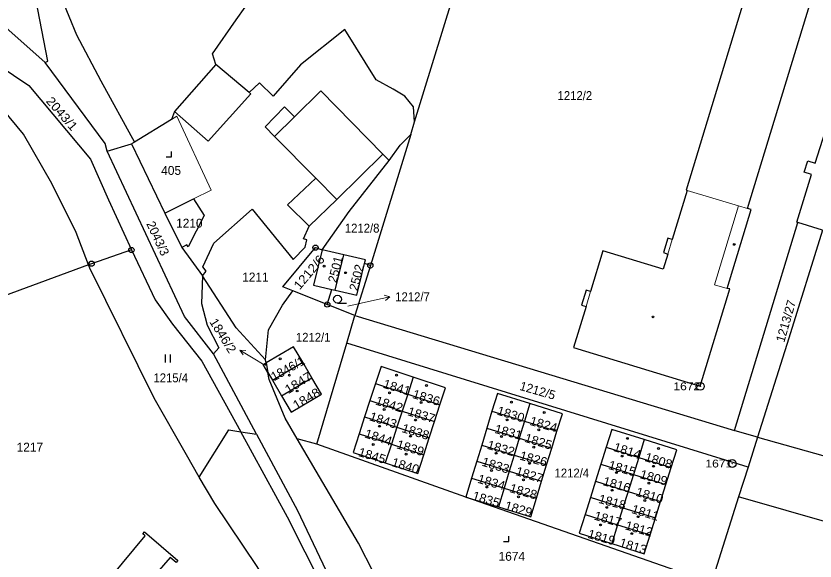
# Model space of a CAD drawing. Extents: x -679733 to -673243, y -1075091 to -1066557.
# Drawn here: x -676836.7 to -676684.2, y -1070923.7 to -1070819.7 of the extents above; entities that cross this region are included whole.
import ezdxf
from ezdxf.enums import TextEntityAlignment as Align

# ---------------------------------------------------------------- set-up
doc = ezdxf.new("R2010")
doc.units = 0
doc.header["$LTSCALE"] = 0.68
for name, color, linetype, lineweight in [('1', 7, 'Continuous', 25), ('3', 7, 'Continuous', 25), ('4', 7, 'Continuous', 13), ('5', 7, 'Continuous', 25), ('7', 7, 'Continuous', 13), ('8', 7, 'Continuous', 25)]:
    doc.layers.add(name, color=color, linetype=linetype, lineweight=lineweight)
doc.layers.add('2', color=7, linetype='Continuous')

msp = doc.modelspace()

# ---------------------------------------------------------------- linework, layer by layer
at = {"layer": '1'}
for p, q in [((-676819.29, -1070845.47), (-676814.64, -1070844.06)), ((-676808.28, -1070857.3), (-676805.03, -1070863.88)), ((-676699.58, -1070898.82), (-676687.46, -1070859.12)), ((-676682.72, -1070860.57), (-676687.46, -1070859.12)), ((-676769.07, -1070867.29), (-676770.18, -1070866.92)), ((-676777.29, -1070874.76), (-676776.4, -1070871.87)), ((-676696.97, -1070905.8), (-676773.55, -1070882.16)), ((-676768.09, -1070889.83), (-676769.15, -1070893.08)), ((-676768.09, -1070889.83), (-676761.93, -1070891.86)), ((-676769.15, -1070893.08), (-676762.99, -1070895.1)), ((-676756.83, -1070897.12), (-676755.78, -1070893.89)), ((-676770.16, -1070896.18), (-676771.21, -1070899.42)), ((-676779.3, -1070901.45), (-676783.03, -1070900.39)), ((-676771.21, -1070899.42), (-676765.05, -1070901.43)), ((-676758.87, -1070903.44), (-676757.83, -1070900.21)), ((-676695.17, -1070900.08), (-676696.97, -1070905.8)), ((-676765.05, -1070901.43), (-676766.21, -1070905)), ((-676747.81, -1070901.6), (-676741.61, -1070903.5)), ((-676724.05, -1070901.99), (-676717.84, -1070903.94)), ((-676741.61, -1070903.5), (-676742.56, -1070906.59)), ((-676717.84, -1070903.94), (-676718.86, -1070907.19)), ((-676736.37, -1070908.49), (-676735.43, -1070905.39)), ((-676696.97, -1070905.8), (-676698.79, -1070911.5)), ((-676742.56, -1070906.59), (-676736.37, -1070908.49)), ((-676726.09, -1070908.49), (-676727.06, -1070911.6)), ((-676713.67, -1070912.39), (-676712.65, -1070909.14)), ((-676720.86, -1070913.55), (-676727.06, -1070911.6)), ((-676628.08, -1070931.81), (-676698.79, -1070911.5)), ((-676721.88, -1070916.8), (-676723, -1070920.38))]:
    msp.add_line(p, q, dxfattribs=at)
for points in [[(-676734.09, -1070729.39), (-676764.56, -1070754.12), (-676779.02, -1070765.48), (-676780.93, -1070766.95), (-676802.84, -1070783.93), (-676807.58, -1070787.57), (-676808.32, -1070787.51), (-676809.11, -1070788.09), (-676821.6, -1070800.12), (-676825.36, -1070804.84), (-676827.62, -1070809.91), (-676828.1, -1070816.09), (-676825.15, -1070823.23), (-676820.55, -1070832.07), (-676814.12, -1070843.75)], [(-676687.46, -1070859.12), (-676687.68, -1070859.05), (-676684.83, -1070849.93), (-676686.24, -1070849.5), (-676685.58, -1070847.31), (-676684.15, -1070847.74), (-676682.24, -1070841.76), (-676653.34, -1070747.37), (-676731.02, -1070732.9)], [(-676798.59, -1070828.95), (-676799.22, -1070826.91), (-676794.71, -1070820.4), (-676787.84, -1070810.66), (-676782.89, -1070804.27), (-676771.75, -1070792.62), (-676763.59, -1070784.6), (-676760.67, -1070781.6), (-676757.85, -1070778.9), (-676751.9, -1070773.46), (-676738.69, -1070761.14), (-676736.91, -1070759.79)], [(-676760.61, -1070839.9), (-676739.25, -1070770.5), (-676736.91, -1070759.79)], [(-676831.16, -1070828.55), (-676830.66, -1070828.28), (-676835.31, -1070804.23), (-676835.34, -1070801.91), (-676843.17, -1070787.42)], [(-676854.56, -1070795.88), (-676854.87, -1070804.12), (-676853.85, -1070808.36), (-676850.18, -1070811.62), (-676831.16, -1070828.55)], [(-676698.06, -1070817.78), (-676708.77, -1070852.9), (-676708.57, -1070852.97), (-676711.42, -1070862.33), (-676712.28, -1070862.07), (-676713.13, -1070864.85), (-676712.27, -1070865.11), (-676713.15, -1070867.98), (-676724.67, -1070864.5), (-676727.03, -1070872.26), (-676727.88, -1070872), (-676728.76, -1070874.85), (-676727.9, -1070875.12), (-676730.26, -1070882.97), (-676706.09, -1070890.37), (-676700.47, -1070871.79), (-676700.98, -1070871.71), (-676696.39, -1070856.6), (-676697.05, -1070856.44), (-676685.25, -1070817.63)], [(-676760.61, -1070839.9), (-676760.86, -1070836.98), (-676762.5, -1070834.99), (-676764.73, -1070833.61), (-676767.96, -1070831.87), (-676773.95, -1070822.25), (-676782.38, -1070828.97), (-676787.6, -1070834.96), (-676790.26, -1070832.45), (-676792.2, -1070834.26), (-676798.59, -1070828.95)], [(-676845.83, -1070825.14), (-676834.24, -1070832.94), (-676822.47, -1070847.02), (-676819.06, -1070854.79), (-676814.69, -1070864.34)], [(-676819.29, -1070845.47), (-676819.7, -1070844.03), (-676831.16, -1070828.55)], [(-676822.86, -1070867.17), (-676825.24, -1070860.98), (-676829.9, -1070851.62), (-676835.29, -1070842.22), (-676839.22, -1070837.48), (-676844.14, -1070832.76), (-676850.26, -1070829.73), (-676854.56, -1070828.9), (-676867.18, -1070828.96), (-676881.19, -1070830.31), (-676893.95, -1070833.16), (-676902.82, -1070835.91), (-676908.31, -1070838.15), (-676916.87, -1070843.08)], [(-676798.59, -1070828.95), (-676806.44, -1070837.88), (-676807.04, -1070839.43), (-676814.12, -1070843.75), (-676814.64, -1070844.06), (-676808.28, -1070857.3)], [(-676765.49, -1070847.23), (-676763.35, -1070844.34), (-676761.35, -1070842.3), (-676760.61, -1070839.9)], [(-676761.35, -1070842.3), (-676769.07, -1070867.29), (-676772.02, -1070876.85), (-676699.58, -1070898.82)], [(-676799.03, -1070884.19), (-676804.58, -1070877.03), (-676819.29, -1070845.47)], [(-676801.1, -1070869.26), (-676800.43, -1070868.39), (-676801.03, -1070867.56), (-676798.93, -1070863.04), (-676791.65, -1070856.53), (-676783.8, -1070866.15), (-676781.54, -1070863.79), (-676781.17, -1070862.41), (-676781.81, -1070862.24), (-676780.76, -1070859.8), (-676775.45, -1070854.68), (-676766.7, -1070846.03), (-676765.49, -1070847.23)], [(-676778.29, -1070864.28), (-676773.11, -1070857.01), (-676765.49, -1070847.23)], [(-676808.28, -1070857.3), (-676802.86, -1070854.59), (-676800.77, -1070857.75), (-676803.88, -1070863.73), (-676804.12, -1070863.35), (-676805.03, -1070863.88), (-676801.1, -1070869.26)], [(-676682.72, -1070860.57), (-676689.21, -1070881.21), (-676695.17, -1070900.08)], [(-676814.69, -1070864.34), (-676822.28, -1070866.96), (-676822.86, -1070867.17)], [(-676814.69, -1070864.34), (-676810.13, -1070873.84), (-676806.85, -1070878.49), (-676801.21, -1070885.59), (-676793.82, -1070899.05), (-676790.8, -1070899.53), (-676799.03, -1070884.19)], [(-676783.89, -1070872.14), (-676785.8, -1070871.38), (-676779.54, -1070863.89), (-676778.29, -1070864.28)], [(-676778.29, -1070864.28), (-676779.91, -1070871.08), (-676776.4, -1070871.87), (-676775.78, -1070872.01)], [(-676775.78, -1070872.01), (-676774.15, -1070865.26), (-676778.29, -1070864.28)], [(-676770.18, -1070866.92), (-676770.01, -1070866.24), (-676774.15, -1070865.26)], [(-676822.86, -1070867.17), (-676869.87, -1070884.46), (-676886.71, -1070890.82), (-676892.44, -1070892.97)], [(-676801.72, -1070907.71), (-676804.2, -1070903.47), (-676810.32, -1070892.65), (-676822.62, -1070867.79), (-676822.86, -1070867.17)], [(-676775.78, -1070872.01), (-676771.65, -1070872.94), (-676770.18, -1070866.92)], [(-676801.1, -1070869.26), (-676801.29, -1070874.56), (-676800.25, -1070878.69), (-676797.99, -1070883.05), (-676799.03, -1070884.19)], [(-676789.09, -1070885.34), (-676794.7, -1070879.18), (-676801.1, -1070869.26)], [(-676789.09, -1070885.34), (-676788.51, -1070879.57), (-676785.84, -1070874.87), (-676783.89, -1070872.14)], [(-676772.02, -1070876.85), (-676777.29, -1070874.76), (-676783.89, -1070872.14)], [(-676779.3, -1070901.45), (-676773.55, -1070882.16), (-676772.02, -1070876.85)], [(-676781.97, -1070885.79), (-676783.71, -1070882.82), (-676788.98, -1070885.89), (-676788.63, -1070887.71)], [(-676788.63, -1070887.71), (-676789.51, -1070886.2), (-676788.98, -1070885.89), (-676789.09, -1070885.34)], [(-676788.63, -1070887.71), (-676787.77, -1070889.19), (-676781.97, -1070885.79)], [(-676787.77, -1070889.19), (-676786.03, -1070892.17), (-676780.23, -1070888.75), (-676781.97, -1070885.79)], [(-676760.88, -1070888.63), (-676767.03, -1070886.59), (-676768.09, -1070889.83)], [(-676783.03, -1070900.39), (-676785.36, -1070896.43), (-676788.38, -1070889.05), (-676788.63, -1070887.71)], [(-676786.03, -1070892.17), (-676784.21, -1070895.29), (-676778.41, -1070891.85), (-676780.23, -1070888.75)], [(-676761.93, -1070891.86), (-676762.99, -1070895.1), (-676756.83, -1070897.12)], [(-676738.62, -1070893.67), (-676744.82, -1070891.73), (-676745.85, -1070895.11), (-676739.64, -1070897.02)], [(-676769.15, -1070893.08), (-676770.16, -1070896.18), (-676763.99, -1070898.2)], [(-676738.62, -1070893.67), (-676739.64, -1070897.02), (-676733.45, -1070898.92)], [(-676733.45, -1070898.92), (-676732.41, -1070895.6), (-676738.62, -1070893.67)], [(-676762.99, -1070895.1), (-676763.99, -1070898.2), (-676757.83, -1070900.21), (-676756.83, -1070897.12)], [(-676745.85, -1070895.11), (-676746.83, -1070898.36), (-676740.63, -1070900.26)], [(-676739.64, -1070897.02), (-676740.63, -1070900.26), (-676734.44, -1070902.16), (-676733.45, -1070898.92)], [(-676801.72, -1070907.71), (-676796.07, -1070898.7), (-676793.82, -1070899.05)], [(-676763.99, -1070898.2), (-676765.05, -1070901.43), (-676758.87, -1070903.44)], [(-676746.83, -1070898.36), (-676747.81, -1070901.6), (-676748.75, -1070904.69), (-676742.56, -1070906.59)], [(-676716.78, -1070900.55), (-676722.98, -1070898.6), (-676724.05, -1070901.99), (-676725.07, -1070905.24), (-676718.86, -1070907.19)], [(-676695.17, -1070900.08), (-676699.4, -1070898.88), (-676699.58, -1070898.82)], [(-676752.03, -1070975.55), (-676752.29, -1070975.05), (-676759.61, -1070960.04), (-676764.95, -1070950.34), (-676771.37, -1070939.74), (-676778.11, -1070928.74), (-676784.88, -1070915.33), (-676793.82, -1070899.05)], [(-676790.8, -1070899.53), (-676782.96, -1070914.09), (-676776.35, -1070928.02), (-676769.47, -1070938.96), (-676763.01, -1070949.54), (-676757.67, -1070959.24), (-676749.85, -1070974.05), (-676746.19, -1070981.35), (-676745.88, -1070981.9)], [(-676760.79, -1070939.06), (-676765.58, -1070931.53), (-676771.32, -1070920.3), (-676783.03, -1070900.39)], [(-676771.21, -1070899.42), (-676772.38, -1070903), (-676766.21, -1070905)], [(-676740.63, -1070900.26), (-676741.61, -1070903.5), (-676735.43, -1070905.39), (-676734.44, -1070902.16)], [(-676695.17, -1070900.08), (-676689.93, -1070901.56), (-676622.23, -1070920.57)], [(-676704, -1070927.89), (-676750.82, -1070911.51), (-676779.3, -1070901.45)], [(-676766.21, -1070905), (-676760.03, -1070907), (-676758.87, -1070903.44)], [(-676748.75, -1070904.69), (-676749.74, -1070907.94), (-676743.55, -1070909.83)], [(-676725.07, -1070905.24), (-676726.09, -1070908.49), (-676719.88, -1070910.44)], [(-676718.86, -1070907.19), (-676712.65, -1070909.14), (-676711.63, -1070905.89)], [(-676769.77, -1070957.23), (-676774.29, -1070950.5), (-676780.8, -1070941.14), (-676790.67, -1070924.75), (-676798.78, -1070912.74), (-676801.72, -1070907.71)], [(-676749.74, -1070907.94), (-676750.82, -1070911.51), (-676744.63, -1070913.39)], [(-676742.56, -1070906.59), (-676743.55, -1070909.83), (-676744.63, -1070913.39)], [(-676718.86, -1070907.19), (-676719.88, -1070910.44), (-676713.67, -1070912.39)], [(-676743.55, -1070909.83), (-676737.36, -1070911.72), (-676736.37, -1070908.49)], [(-676719.88, -1070910.44), (-676720.86, -1070913.55), (-676714.65, -1070915.5), (-676713.67, -1070912.39)], [(-676744.63, -1070913.39), (-676738.43, -1070915.27), (-676737.36, -1070911.72)], [(-676727.06, -1070911.6), (-676728.08, -1070914.85), (-676721.88, -1070916.8)], [(-676698.79, -1070911.5), (-676703.65, -1070926.79), (-676704, -1070927.89)], [(-676720.86, -1070913.55), (-676721.88, -1070916.8), (-676715.67, -1070918.75), (-676714.65, -1070915.5)], [(-676728.08, -1070914.85), (-676729.21, -1070918.43), (-676723, -1070920.38)], [(-676723, -1070920.38), (-676716.79, -1070922.33), (-676715.67, -1070918.75)]]:
    msp.add_lwpolyline(points, dxfattribs=at)
for points in [[(-676755.78, -1070893.89), (-676754.73, -1070890.66), (-676760.88, -1070888.63), (-676761.93, -1070891.86)], [(-676711.63, -1070905.89), (-676710.57, -1070902.5), (-676716.78, -1070900.55), (-676717.84, -1070903.94)], [(-676805.81, -1070923.65), (-676806.13, -1070924.02), (-676807.27, -1070923.03), (-676809.85, -1070925.96), (-676792.74, -1070940.58), (-676800.91, -1070950.14), (-676818.02, -1070935.52), (-676822.59, -1070931.62), (-676812.04, -1070918.93), (-676812.49, -1070918.55), (-676812.17, -1070918.18)]]:
    msp.add_lwpolyline(points, close=True, dxfattribs=at)
at = {"layer": '3'}
for p, q in [((-676775.343, -1070874.49), (-676773.593, -1070874.49)), ((-676808.201, -1070885.81), (-676808.201, -1070884.31)), ((-676807.2, -1070885.81), (-676807.2, -1070884.31))]:
    msp.add_line(p, q, dxfattribs=at)
for points in [[(-676808.021, -1070846.53), (-676807.02, -1070846.53), (-676807.02, -1070845.53)], [(-676743.621, -1070919.98), (-676742.62, -1070919.98), (-676742.62, -1070918.98)]]:
    msp.add_lwpolyline(points, dxfattribs=at)
msp.add_circle((-676775.3429, -1070873.7398), 0.75, dxfattribs=at)
at = {"layer": '4'}
for p, q in [((-676800.03, -1070843.59), (-676791.87, -1070834.54)), ((-676792.2, -1070834.26), (-676791.87, -1070834.54)), ((-676783.58, -1070838.89), (-676778.55, -1070833.92)), ((-676778.55, -1070833.92), (-676766.7, -1070846.03)), ((-676806.44, -1070837.88), (-676800.03, -1070843.59)), ((-676785.44, -1070837), (-676789.17, -1070840.81)), ((-676785.44, -1070837), (-676783.58, -1070838.89)), ((-676807.04, -1070839.43), (-676806.01, -1070838.8)), ((-676806.01, -1070838.8), (-676799.46, -1070852.89)), ((-676787.36, -1070842.64), (-676783.58, -1070838.89)), ((-676787.36, -1070842.64), (-676789.17, -1070840.81)), ((-676779.48, -1070850.61), (-676787.36, -1070842.64)), ((-676779.48, -1070850.61), (-676784.89, -1070855.69)), ((-676775.45, -1070854.68), (-676779.48, -1070850.61)), ((-676802.86, -1070854.59), (-676799.46, -1070852.89)), ((-676708.57, -1070852.97), (-676698.79, -1070855.93)), ((-676780.76, -1070859.8), (-676784.89, -1070855.69)), ((-676698.79, -1070855.93), (-676703.36, -1070870.99)), ((-676698.79, -1070855.93), (-676697.05, -1070856.44)), ((-676712.27, -1070865.11), (-676711.42, -1070862.33)), ((-676703.36, -1070870.99), (-676700.98, -1070871.71)), ((-676727.9, -1070875.12), (-676727.03, -1070872.26))]:
    msp.add_line(p, q, dxfattribs=at)
at = {"layer": '5'}
for centre, radius in [((-676699.5968, -1070863.2692), 0.175), ((-676777.9068, -1070867.4392), 0.175), ((-676773.7868, -1070868.6792), 0.175), ((-676715.1068, -1070877.1292), 0.175), ((-676786.2868, -1070885.1392), 0.175), ((-676789.0946, -1070886.2194), 0.1172), ((-676784.5368, -1070888.2292), 0.175), ((-676764.0568, -1070888.2592), 0.175), ((-676783.0268, -1070891.2692), 0.175), ((-676758.3468, -1070890.2092), 0.175), ((-676765.3968, -1070891.6092), 0.175), ((-676759.3868, -1070893.4592), 0.175), ((-676742.1468, -1070893.3892), 0.175), ((-676766.4368, -1070894.7892), 0.175), ((-676735.8668, -1070895.3792), 0.175), ((-676760.4468, -1070896.8092), 0.175), ((-676742.9468, -1070896.7892), 0.175), ((-676767.3268, -1070898.0092), 0.175), ((-676736.9268, -1070898.6792), 0.175), ((-676761.4068, -1070899.9192), 0.175), ((-676744.0568, -1070899.9692), 0.175), ((-676719.9968, -1070900.3192), 0.175), ((-676768.5068, -1070901.4792), 0.175), ((-676737.8868, -1070901.9992), 0.175), ((-676762.2568, -1070903.3392), 0.175), ((-676745.0468, -1070903.1592), 0.175), ((-676714.0568, -1070902.2392), 0.175), ((-676738.6868, -1070905.0892), 0.175), ((-676720.9868, -1070903.6892), 0.175), ((-676745.9368, -1070906.4492), 0.175), ((-676715.0168, -1070905.6392), 0.175), ((-676739.8568, -1070908.2192), 0.175), ((-676722.0968, -1070906.8492), 0.175), ((-676746.8468, -1070909.6092), 0.175), ((-676715.8868, -1070908.8692), 0.175), ((-676722.9168, -1070910.2192), 0.175), ((-676740.7968, -1070911.4892), 0.175), ((-676716.6568, -1070912.1892), 0.175), ((-676723.9468, -1070913.4892), 0.175), ((-676717.9568, -1070915.2692), 0.175), ((-676725.1068, -1070916.8392), 0.175), ((-676719.1368, -1070918.4992), 0.175)]:
    msp.add_circle(centre, radius, dxfattribs=at)
at = {"layer": '7'}
for p, q in [((-676765.326, -1070873.255), (-676766.414, -1070872.992)), ((-676793.982, -1070883.444), (-676793.382, -1070884.389))]:
    msp.add_line(p, q, dxfattribs=at)
for points in [[(-676773.36, -1070875.08), (-676768.25, -1070873.93), (-676765.326, -1070873.255), (-676766.189, -1070873.968)], [(-676789.32, -1070886.25), (-676791.41, -1070884.99), (-676793.982, -1070883.444), (-676792.866, -1070883.531)]]:
    msp.add_lwpolyline(points, dxfattribs=at)
at = {"layer": '8'}
for centre, radius in [((-676779.54, -1070863.8899), 0.5), ((-676814.69, -1070864.3399), 0.5), ((-676814.69, -1070864.3399), 0.0303), ((-676779.54, -1070863.8899), 0.0303), ((-676822.28, -1070866.9599), 0.5), ((-676769.07, -1070867.2899), 0.5), ((-676822.28, -1070866.9599), 0.0303), ((-676769.07, -1070867.2899), 0.0303), ((-676777.29, -1070874.7599), 0.5), ((-676777.29, -1070874.7599), 0.0303), ((-676706.09, -1070890.3698), 0.75), ((-676706.09, -1070890.3698), 0.03), ((-676699.98, -1070905.1198), 0.75), ((-676699.98, -1070905.1198), 0.03)]:
    msp.add_circle(centre, radius, dxfattribs=at)

# ---------------------------------------------------------------- texts
at = {"layer": '2', "width": 0.95}
for s, p in [('1212/2', (-676733.33, -1070835.71)), ('1212/8', (-676773.94, -1070861.019)), ('1212/7', (-676764.32, -1070874.12)), ('1212/1', (-676783.29, -1070881.87)), ('1212/4', (-676733.91, -1070907.779))]:
    msp.add_text(s, height=1.7, dxfattribs=at).set_placement(p)
at = {"layer": '2', "width": 1.1}
msp.add_text('2043/1', height=1.7, rotation=311, dxfattribs=at).set_placement((-676828.5879, -1070838.8689), align=Align.CENTER)
at = {"layer": '2'}
for s, p in [('405', (-676809, -1070849.999)), ('1210', (-676806.15, -1070860.07)), ('1211', (-676793.54, -1070870.36)), ('1217', (-676836.6, -1070902.84)), ('1674', (-676744.59, -1070923.68))]:
    msp.add_text(s, height=1.7, dxfattribs=at).set_placement(p)
msp.add_text('2043/3', height=1.7, rotation=295, dxfattribs=at).set_placement((-676810.4084, -1070862.4883), align=Align.CENTER)
for s, rotation, width, p in [('1212/6', 50, 1.1, (-676782.568, -1070872.066)), ('1847', 32, 1.1, (-676784.739, -1070891.89)), ('1841', 343, 1.05, (-676766.778, -1070890.612)), ('1848', 31, 1.1, (-676783.222, -1070894.888)), ('1836', 343, 1.05, (-676761.168, -1070892.562)), ('1842', 343, 1.05, (-676768.238, -1070893.822)), ('1830', 343, 1.05, (-676745.038, -1070895.742)), ('1843', 342, 1.05, (-676769.392, -1070896.828)), ('1837', 343, 1.05, (-676762.108, -1070895.862)), ('1824', 344, 1.05, (-676738.764, -1070897.707)), ('1844', 342, 1.05, (-676770.302, -1070900.098)), ('1838', 343, 1.05, (-676763.208, -1070899.072)), ('1831', 345, 1.05, (-676745.489, -1070899.241)), ('1825', 343, 1.05, (-676739.768, -1070900.932)), ('1839', 343, 1.05, (-676764.208, -1070902.172)), ('1832', 344, 1.05, (-676746.904, -1070902.277)), ('1814', 342, 1.05, (-676722.802, -1070902.668)), ('1845', 343, 1.05, (-676771.518, -1070903.642)), ('1826', 345, 1.05, (-676740.699, -1070904.341)), ('1808', 343, 1.05, (-676716.818, -1070904.602)), ('1840', 343, 1.05, (-676765.138, -1070905.572)), ('1833', 343, 1.05, (-676747.928, -1070905.492)), ('1815', 344, 1.05, (-676723.764, -1070906.117)), ('1827', 343, 1.05, (-676741.478, -1070907.292)), ('1809', 344, 1.05, (-676717.744, -1070907.877)), ('1834', 344, 1.05, (-676748.734, -1070908.767)), ('1816', 344, 1.05, (-676724.804, -1070909.207)), ('1828', 344, 1.05, (-676742.634, -1070910.527)), ('1835', 343, 1.05, (-676749.738, -1070911.962)), ('1818', 345, 1.05, (-676725.649, -1070912.601)), ('1810', 343, 1.05, (-676718.528, -1070911.242)), ('1829', 344, 1.05, (-676743.554, -1070913.877)), ('1811', 343, 1.05, (-676719.348, -1070914.522)), ('1817', 344, 1.05, (-676726.484, -1070915.797)), ('1812', 344, 1.05, (-676720.564, -1070917.657)), ('1819', 344, 1.05, (-676727.714, -1070919.277)), ('1813', 343, 1.05, (-676721.688, -1070920.922))]:
    msp.add_text(s, height=1.7, rotation=rotation, dxfattribs=dict(at, width=width)).set_placement(p)
for s, rotation, p in [('2501', 76, (-676775.545, -1070870.715)), ('2502', 76, (-676771.505, -1070872.255)), ('1213/27', 74, (-676690.052, -1070882.094)), ('1846/1', 29, (-676787.457, -1070889.423)), ('1212/5', 344, (-676740.704, -1070891.037))]:
    msp.add_text(s, height=1.7, rotation=rotation, dxfattribs=at).set_placement(p)
at = {"layer": '2', "width": 1.05}
msp.add_text('1846/2', height=1.7, rotation=302, dxfattribs=at).set_placement((-676795.9953, -1070884.2501), align=Align.RIGHT)
at = {"layer": '2', "width": 0.95}
msp.add_text('1215/4', height=1.7, dxfattribs=at).set_placement((-676807.179, -1070889.61), align=Align.CENTER)
at = {"layer": '8', "width": 1.15}
for s, p in [('1672', (-676706.089, -1070891.12)), ('1671', (-676699.979, -1070905.87))]:
    msp.add_text(s, height=1.5, dxfattribs=at).set_placement(p, align=Align.RIGHT)

doc.saveas('drawing.dxf')
